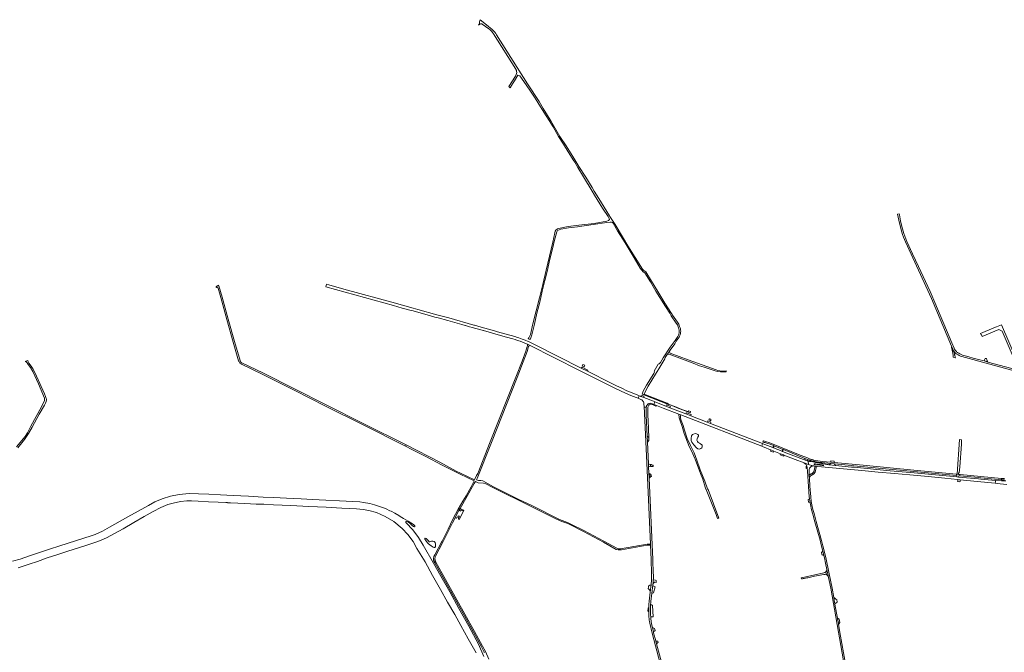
# Model space of a CAD drawing. Header units: metres. Extents: x 166325 to 190320, y 381923 to 404576.
# Tile 676 of 1056: x 171145 to 173423, y 400932 to 402396. Entities that reach past the tile are written whole.
import ezdxf

# ---------------------------------------------------------------- set-up
doc = ezdxf.new("R2010")
doc.units = ezdxf.units.M
for name, color, linetype, lineweight in [('B-WE-OG-WATER_MEER-GV', 8, 'Continuous', 18), ('B-WE-OG-WATER_RIVIER-GV', 8, 'Continuous', 18), ('B-WE-VH-VERHARDING_ASFALT-GV', 8, 'Continuous', 18), ('B-WE-VH-VERHARDING_BETON-GV', 8, 'Continuous', 18), ('B-WE-VH-VERHARDING_BETONSTRAATSTEEN-GV', 8, 'Continuous', 18), ('B-WE-VH-VERHARDING_FUNDERING_ZAND-GV', 8, 'Continuous', 18), ('B-WE-VH-VERHARDING_STRAATBAKSTEEN-GV', 8, 'Continuous', 18)]:
    doc.layers.add(name, color=color, linetype=linetype, lineweight=lineweight)

msp = doc.modelspace()

# ---------------------------------------------------------------- linework, layer by layer
at = {"layer": 'B-WE-OG-WATER_MEER-GV', "flags": 128}
for points in [[(172723.111, 401412.063), (172720.358, 401414.656), (172717.392, 401415.98), (172714.266, 401417.727), (172712.783, 401419.58), (172711.882, 401423.074), (172712.571, 401426.091), (172714.047, 401429.667), (172715.054, 401432.632), (172715.054, 401434.362), (172713.935, 401436.518), (172710.616, 401438.044), (172707.827, 401438.475), (172703.836, 401437.277), (172701.777, 401435.784), (172699.355, 401432.677), (172698.346, 401427.211), (172698.346, 401422.47), (172699.992, 401418.119), (172704.562, 401412), (172710.615, 401405.579), (172714.014, 401403.191), (172717.624, 401402.449), (172720.629, 401403.559), (172722.958, 401405.554), (172724.123, 401407.981), (172724.123, 401409.877), (172723.749, 401411.214)], [(172101.944, 401175.319), (172103.893, 401174.681), (172105.316, 401174.997), (172107.166, 401176.658), (172107.435, 401178.849), (172107.191, 401182.737), (172106.329, 401185.992), (172103.765, 401188.429), (172100.677, 401189.692), (172097.871, 401189.499), (172095.794, 401188.382), (172093.761, 401187.94), (172092.48, 401188.095), (172090.752, 401189.945), (172087.801, 401193.536), (172085.33, 401195.432), (172083.516, 401196.033), (172082.434, 401195.949), (172082.187, 401195.311), (172082.173, 401194.365), (172084.59, 401190.745), (172088.638, 401185.861), (172090.654, 401183.563), (172097.263, 401178.396)]]:
    msp.add_lwpolyline(points, close=True, dxfattribs=at)
at = {"layer": 'B-WE-OG-WATER_RIVIER-GV', "flags": 128}
for points in [[(172219.14, 400922.55), (172206.162, 400951.402), (172184.114, 400992.513), (172161.301, 401033.339), (172139.908, 401071.835), (172119.501, 401108.348), (172102.718, 401138.662), (172078.699, 401180.169), (172068.048, 401197.891), (172054.789, 401215.447), (172039.084, 401231.729), (172038.459, 401232.279), (172038.758, 401233.895), (172039.038, 401234.533), (172040.058, 401234.956), (172042.743, 401233.868), (172047.595, 401230.924), (172052.884, 401225.574), (172056.593, 401222.985), (172058.513, 401222.651), (172059.363, 401223.01), (172059.185, 401224.6), (172058.664, 401225.891), (172056.426, 401227.547), (172049.941, 401231.901), (172043.947, 401235.302), (172032.735, 401241.958), (172025.613, 401246.694), (172022.44, 401249.039), (172013.367, 401254.243), (172004.179, 401258.538), (172001.353, 401259.256), (171992.859, 401263.875), (171986.888, 401266.394), (171980.138, 401268.443), (171966.38, 401273.311), (171955.172, 401276.623), (171940.604, 401279.082), (171932.283, 401280.597), (171915.617, 401281.322), (171884.842, 401282.59), (171853.438, 401284.477), (171822.571, 401285.75), (171796.737, 401287.173), (171762.276, 401288.927), (171733.258, 401290.649), (171708.895, 401291.38), (171674.293, 401293.111), (171639.518, 401294.654), (171610.07, 401296.448), (171582.757, 401297.804), (171558.653, 401298.884), (171537.428, 401299.385), (171514.432, 401297.153), (171494.233, 401293.206), (171475.201, 401287.329), (171457.992, 401280.094), (171443.194, 401272.197), (171395.694, 401245.472), (171353.512, 401221.575), (171336.902, 401212.517), (171320.14, 401205.065), (171310.541, 401202.062), (171238.369, 401178.47), (171214.668, 401170.577), (171193.458, 401163.822), (171170.426, 401156.107), (171146.144, 401147.654), (171128.724, 401142.78)], [(171142.211, 401127.329), (171167.326, 401136.184), (171186.644, 401142.588), (171208.932, 401150.438), (171233.278, 401158.453), (171256.754, 401166.075), (171281.304, 401174.154), (171303.177, 401181.226), (171321.558, 401187.228), (171334.162, 401191.818), (171346.229, 401197.251), (171364.741, 401206.981), (171384.577, 401218.043), (171409.458, 401232.212), (171433.191, 401246.31), (171454.278, 401258.341), (171472.021, 401267.334), (171488.051, 401274.191), (171500.22, 401277.431), (171517.36, 401281.045), (171531.653, 401282.46), (171542.498, 401282.59), (171558.298, 401281.74), (171581.879, 401280.646), (171604.151, 401279.817), (171622.395, 401278.907), (171625.755, 401278.468), (171625.933, 401278.421), (171626.102, 401278.348), (171626.258, 401278.25), (171626.398, 401278.13), (171626.518, 401277.991), (171626.593, 401277.89), (171626.7, 401277.824), (171626.825, 401277.802), (171626.948, 401277.828), (171627.053, 401277.898), (171627.194, 401278.036), (171627.359, 401278.143), (171627.542, 401278.217), (171627.736, 401278.254), (171627.933, 401278.253), (171632.954, 401278.03), (171650.04, 401277.258), (171665.897, 401276.377), (171679.228, 401275.766), (171692.64, 401275.142), (171701.706, 401274.814), (171706.16, 401274.794), (171710.272, 401274.74), (171732.062, 401273.72), (171772.589, 401271.993), (171814.509, 401269.757), (171854.348, 401267.839), (171890.307, 401265.783), (171924.049, 401264.09), (171940.054, 401262.678), (171953.071, 401260.666), (171970.856, 401255.318), (171990.99, 401246.48), (172010.553, 401234.722), (172030.107, 401218.365), (172043.435, 401204.477), (172055.387, 401188.513), (172064.298, 401172.422), (172082.864, 401141.203), (172100.012, 401110.183), (172118.318, 401077.905), (172134.899, 401048.217), (172151.685, 401020.07), (172165.53, 400994.252), (172182.977, 400963.154), (172200.917, 400930.898)]]:
    msp.add_lwpolyline(points, dxfattribs=at)
at = {"layer": 'B-WE-VH-VERHARDING_ASFALT-GV', "flags": 128}
for points in [[(173439.88, 401588.919), (173384.872, 401603.862), (173375.819, 401606.322), (173363.118, 401609.633), (173350.446, 401613.112), (173340.787, 401615.749), (173337.991, 401616.519), (173335.204, 401617.32), (173332.426, 401618.151), (173326.312, 401619.971), (173323.157, 401621.062), (173322.561, 401621.322), (173320.098, 401622.4), (173317.155, 401623.977), (173315.161, 401625.258), (173314.346, 401625.782), (173312.966, 401626.905), (173311.701, 401628.156), (173310.562, 401629.522), (173308.992, 401631.614), (173307.608, 401633.834), (173306.883, 401635.256), (173306.42, 401636.164), (173301.09, 401648.189), (173262.1, 401741.639), (173253.121, 401761.943), (173250.814, 401767.159), (173224.063, 401824.798), (173210.6, 401853.8), (173197.285, 401882.758), (173194.698, 401888.843), (173192.339, 401895.021), (173190.211, 401901.281), (173188.723, 401906.516), (173187.308, 401911.772), (173185.965, 401917.046), (173182.908, 401930.554), (173180.025, 401944.216), (173179.57, 401946.374), (173175.479, 401945.616), (173175.418, 401945.604), (173176.967, 401938.59), (173178.637, 401931.823)], [(173178.637, 401931.823), (173182.625, 401915.664), (173185.491, 401904.569)], [(173193.898, 401881.503), (173254.291, 401750.631), (173300.194, 401640.83), (173303.38, 401633.579), (173304.154, 401632.015), (173305.03, 401630.505), (173306.004, 401629.058), (173306.743, 401627.939), (173307.563, 401626.879), (173308.459, 401625.883), (173309.854, 401624.421), (173311.354, 401623.067), (173312.951, 401621.829), (173315.633, 401620.171), (173318.442, 401618.739), (173321.359, 401617.543), (173324.365, 401616.591), (173454.073, 401581.32)], [(172600.959, 401335.373), (172600.93, 401336.02), (172600.461, 401347.03), (172599.814, 401361.196), (172599.488, 401368.328), (172597.19, 401418.636), (172596.569, 401432.226), (172594.37, 401480.36), (172594.289, 401484.775), (172594.241, 401487.35), (172594.675, 401499.385), (172589.543, 401498.994), (172590.291, 401487.43), (172590.419, 401484.7), (172595.752, 401370.85), (172604.295, 401182.361), (172604.402, 401180), (172605.801, 401146.84), (172606.902, 401114.655), (172606.964, 401110.922), (172606.957, 401107.188), (172606.881, 401103.455), (172606.736, 401099.724), (172606.521, 401095.996), (172606.238, 401092.273), (172605.74, 401087.244), (172605.701, 401086.85), (172605.491, 401084.73), (172604.492, 401076.79), (172603.873, 401071.607), (172601.372, 401050.66), (172601.082, 401048.043), (172600.83, 401045.423), (172600.617, 401042.798), (172600.443, 401040.171), (172600.308, 401037.542), (172600.209, 401034.804), (172600.151, 401032.064), (172600.135, 401029.324), (172600.162, 401026.584), (172600.23, 401023.845), (172600.374, 401020.424), (172600.584, 401017.006), (172600.86, 401013.594), (172601.201, 401010.187), (172601.608, 401006.787), (172602.08, 401003.396), (172602.617, 401000.014), (172607.842, 400976.36), (172649.131, 400821.43)], [(172974.223, 401360.742), (172975.117, 401361.467), (172976.069, 401362.112), (172977.074, 401362.673), (172978.124, 401363.145), (172979.21, 401363.524), (172980.326, 401363.809), (172979.529, 401363.948), (172969.66, 401367.089), (172959.79, 401370.23), (172959.58, 401369.69), (172961.742, 401368.4)], [(172965.681, 401363.08), (172966.56, 401359.27), (172966.606, 401358.861), (172967.422, 401351.64), (172969.761, 401315.85), (172971.651, 401291.675), (172972.051, 401287.834), (172972.156, 401287.022), (172972.682, 401282.934), (172973.389, 401278.427), (172973.448, 401278.053)], [(172986.426, 401372.924), (172986.163, 401371.354)], [(172986.163, 401371.354), (172989.229, 401370.893), (172989.474, 401372.353)], [(172634.092, 400892.1), (172618.302, 400951.568), (172616.463, 400958.494), (172611.462, 400977.33), (172611.006, 400979.379), (172608.784, 400989.357), (172606.789, 400998.317), (172606.497, 401000.014), (172606.057, 401002.776), (172605.66, 401005.544), (172605.307, 401008.318), (172604.997, 401011.097), (172604.731, 401013.881), (172604.305, 401019.89), (172604.156, 401023.224), (172604.069, 401026.56), (172604.045, 401029.898), (172604.083, 401033.235), (172604.183, 401036.571), (172604.345, 401039.904), (172604.57, 401043.234), (172604.88, 401046.805), (172605.261, 401050.37), (172607.469, 401068.418), (172609.878, 401088.025), (172609.936, 401088.51), (172609.993, 401088.995), (172610.048, 401089.481), (172610.102, 401089.966), (172610.154, 401090.452), (172610.337, 401092.284), (172610.498, 401094.119), (172610.637, 401095.955), (172610.754, 401097.793), (172610.849, 401099.632), (172610.941, 401102.097), (172610.994, 401104.564), (172611.008, 401107.031), (172610.981, 401109.498), (172610.916, 401111.964), (172610.801, 401114.63), (172609.402, 401146.94), (172600.959, 401335.373)], [(172974.813, 401292.005), (172972.942, 401316.35), (172971.776, 401334.52), (172971.315, 401341.7), (172971.011, 401346.44)], [(173423.215, 401334.225), (173422.324, 401334.144), (173421.43, 401334.104), (173420.535, 401334.104), (173416.146, 401334.432), (173415.896, 401331.402), (173420.418, 401331.046), (173421.174, 401330.966), (173421.933, 401330.927), (173422.693, 401330.927)], [(173425.951, 401328.567), (173415.857, 401328.986), (173402.44, 401329.551), (173402.152, 401326.515), (173401.829, 401323.509), (173406.002, 401323.015), (173412.766, 401322.289), (173420.884, 401321.35), (173428.332, 401320.294)], [(172976.931, 401262.09), (172979.502, 401251.94), (172984.482, 401233.8), (172996.411, 401191.82), (173000.161, 401177.5), (173002.808, 401166.492), (173003.095, 401165.301), (173004.323, 401160.192), (173005.316, 401156.062), (173006.541, 401150.97), (173009.351, 401138.47), (173012.521, 401123.467), (173016.35, 401105.29), (173021.216, 401080.406), (173062.55, 400846.567)], [(173075.371, 400793.663), (173071.16, 400816.5), (173071.241, 400818.6), (173064.66, 400856.021), (173063.67, 400858.89), (173044.052, 400969.604), (173042.451, 400978.892), (173039.318, 400996.484), (173038.774, 400999.538), (173036.973, 401009.714), (173036.666, 401011.449), (173031.756, 401039.183), (173030.841, 401044.354), (173030.262, 401047.624), (173028.197, 401059.293), (173024.356, 401080.99), (173017.771, 401114.06), (173009.651, 401151.58), (173003.252, 401178.26), (173000, 401190.595), (172987.532, 401234.83), (172982.632, 401253), (172980.152, 401262.69)]]:
    msp.add_lwpolyline(points, dxfattribs=at)
at = {"layer": 'B-WE-VH-VERHARDING_ASFALT-GV'}
for points in [[(173185.491, 401904.569, 0.03758778), (173193.898, 401881.503)], [(172961.742, 401368.4, -0.21890944), (172965.598, 401363.476)], [(172965.598, 401363.476, -0.01310902), (172965.681, 401363.08)], [(172971.501, 401354.918, -0.15142743), (172974.223, 401360.742)], [(172989.474, 401372.353, -0.00689368), (172986.426, 401372.924)], [(172971.011, 401346.44, -0.05284338), (172971.501, 401354.918)], [(172980.152, 401262.69, -0.03816679), (172974.813, 401292.005)], [(172973.448, 401278.053, 0.02273743), (172976.931, 401262.09)]]:
    msp.add_lwpolyline(points, format="xyb", dxfattribs=at)
at = {"layer": 'B-WE-VH-VERHARDING_ASFALT-GV', "flags": 128}
for points in [[(172335.896, 401643.983), (172331.126, 401646.381), (172325.002, 401649.46), (172310.888, 401655.672), (172307.285, 401657.067), (172303.656, 401658.391), (172300.001, 401659.644), (172296.323, 401660.826), (172292.622, 401661.936), (172290.271, 401662.6), (172250.817, 401673.75), (172249.202, 401674.207), (172221.122, 401682.143), (172212.616, 401684.546), (172197.357, 401688.859), (172195.783, 401689.304), (172137.732, 401705.71), (172116.559, 401711.562), (172110.252, 401713.305), (172066.323, 401725.445), (172055.606, 401728.407), (172016.684, 401739.164), (172014.664, 401739.722), (171895.161, 401772.75), (171860.165, 401782.209), (171855.181, 401783.609), (171853.468, 401777.554), (172009.64, 401734.425), (172030.269, 401728.728), (172050.576, 401723.12), (172055.061, 401721.882), (172084.509, 401713.749), (172093.414, 401711.29), (172105.835, 401707.86), (172112.889, 401705.912), (172135.891, 401699.56), (172168.043, 401690.469), (172175.396, 401688.39), (172176.165, 401688.173), (172183.613, 401686.067), (172185.508, 401685.531), (172192.423, 401683.576), (172192.674, 401683.505), (172197.247, 401682.212), (172197.548, 401682.127), (172209.276, 401678.811), (172209.654, 401678.704), (172216.978, 401676.633), (172217.794, 401676.402), (172236.488, 401671.117), (172252.349, 401666.632), (172270.987, 401661.363), (172286.138, 401657.079), (172290.998, 401655.705), (172296.838, 401653.882), (172302.622, 401651.888), (172308.345, 401649.724), (172314.001, 401647.391), (172319.586, 401644.893), (172324.492, 401642.53), (172440.332, 401584.34), (172510.718, 401548.817), (172511.271, 401548.538), (172523.013, 401542.748), (172534.856, 401537.166), (172546.796, 401531.795), (172558.829, 401526.635), (172570.952, 401521.69), (172575.59, 401519.877), (172577.977, 401525.837), (172574.729, 401527.096), (172562.302, 401532.171), (172549.966, 401537.461), (172537.722, 401542.964), (172525.576, 401548.677), (172513.53, 401554.6), (172458.304, 401582.445), (172444.025, 401589.623)], [(172614.272, 401511.77), (172610.911, 401513.073), (172589.192, 401521.49), (172582.202, 401524.2), (172581.202, 401524.587), (172577.977, 401525.837), (172575.59, 401519.877), (172578.898, 401518.584), (172582.235, 401517.279), (172583.995, 401516.172), (172585.557, 401514.799), (172586.879, 401513.194), (172587.928, 401511.399), (172588.677, 401509.459), (172588.734, 401509.261), (172588.788, 401509.062), (172588.839, 401508.862), (172588.887, 401508.661), (172588.931, 401508.46), (172589.172, 401504.73), (172589.326, 401502.355), (172589.543, 401498.994), (172594.675, 401499.385), (172594.69, 401499.812), (172594.753, 401500.421), (172594.857, 401501.025), (172595.001, 401501.621), (172595.185, 401502.205), (172595.407, 401502.776), (172596.272, 401504.35), (172597.427, 401505.725), (172598.828, 401506.848), (172600.422, 401507.677), (172602.146, 401508.179), (172603.935, 401508.335), (172605.72, 401508.14), (172608.698, 401506.989), (172612.157, 401505.652)], [(172743.192, 401461.805), (172735.347, 401464.845), (172697.515, 401479.508), (172685.961, 401483.985), (172649.344, 401498.177), (172640.08, 401501.768), (172614.272, 401511.77), (172612.157, 401505.652), (172612.783, 401505.41), (172618.122, 401503.347), (172633.808, 401497.285), (172670.1, 401483.26), (172674.638, 401481.497), (172861.556, 401408.879), (172863.339, 401415.183)], [(172882.63, 401400.452), (172889.915, 401397.525), (172901.185, 401392.996), (172905.232, 401391.37), (172911.9, 401388.753), (172913.09, 401388.286), (172939.192, 401378.04), (172959.79, 401370.23), (172969.66, 401367.089), (172968.959, 401374.904), (172968.849, 401374.932), (172966.833, 401375.535), (172961.916, 401377.007), (172958.023, 401378.172), (172951.879, 401380.276), (172910.013, 401396.793), (172908.527, 401397.35), (172888.678, 401405.201), (172887.212, 401405.781), (172868.782, 401413.07), (172865.297, 401414.423), (172863.339, 401415.183), (172861.556, 401408.879), (172864.693, 401407.66), (172867.482, 401406.539), (172882.19, 401400.629)], [(172969.66, 401367.089), (172979.529, 401363.948), (172980.326, 401363.809), (172982.791, 401363.38), (172984.778, 401363.096), (172987.848, 401362.657), (172989.641, 401362.4), (173000, 401361.328), (173093.437, 401352.815), (173131.181, 401349.325), (173168.901, 401345.714), (173204.104, 401342.568), (173246.289, 401338.612), (173284.885, 401334.994), (173314.106, 401332.201), (173320.669, 401331.574), (173359.846, 401327.702), (173401.829, 401323.509), (173402.152, 401326.515), (173402.44, 401329.551), (173367.954, 401332.777), (173362.828, 401333.238), (173317.025, 401337.648), (173312.662, 401338.125), (173213.884, 401347.327), (173159, 401352.44), (173074.577, 401360.388), (173074.016, 401360.44), (173069.768, 401360.833), (173069.388, 401360.867), (173032.191, 401364.321), (173017.533, 401365.738), (173012.239, 401366.622), (173008.218, 401367.398), (173005.06, 401368.008), (173004.08, 401368.237), (173003.114, 401368.518), (173002.164, 401368.85), (172999.966, 401369.306), (172997.757, 401369.701), (172995.537, 401370.035), (172991.313, 401370.58), (172989.229, 401370.893), (172986.163, 401371.354), (172983.313, 401371.783), (172975.04, 401373.36), (172974.247, 401373.561), (172972.461, 401374.015), (172968.959, 401374.904)], [(172971.315, 401341.7), (172971.776, 401334.52), (172971.826, 401335.229), (172971.936, 401335.931), (172972.105, 401336.621), (172972.33, 401337.295), (172972.612, 401337.947), (172972.948, 401338.573), (172973.335, 401339.169), (172973.771, 401339.73), (172974.098, 401340.084), (172974.253, 401340.252), (172974.522, 401340.498), (172974.777, 401340.732), (172975.039, 401340.899), (172976.031, 401341.53), (172976.362, 401341.722), (172977.316, 401342.275), (172978.632, 401342.966), (172979.645, 401343.435), (172980.612, 401343.994), (172981.525, 401344.637), (172982.376, 401345.36), (172983.158, 401346.156), (172983.866, 401347.02), (172984.493, 401347.945), (172985.033, 401348.921), (172985.484, 401349.943), (172985.841, 401351.001), (172986.101, 401352.087), (172986.262, 401353.192), (172987.218, 401358.896), (172987.28, 401359.266), (172987.364, 401359.766), (172987.521, 401360.705), (172987.848, 401362.657), (172984.778, 401363.096), (172984.425, 401360.988), (172984.275, 401360.092), (172984.192, 401359.6), (172984.131, 401359.237), (172983.186, 401353.595), (172983.082, 401352.814), (172982.913, 401352.044), (172982.679, 401351.292), (172982.382, 401350.562), (172982.024, 401349.86), (172981.608, 401349.191), (172981.136, 401348.559), (172980.613, 401347.97), (172980.041, 401347.427), (172979.426, 401346.935), (172978.771, 401346.497), (172978.081, 401346.116), (172977.361, 401345.795), (172976.274, 401345.227), (172975.839, 401345), (172974.945, 401344.481), (172974.442, 401344.189), (172974.353, 401344.138), (172973.843, 401343.811), (172972.907, 401343.211), (172972.328, 401342.76), (172971.796, 401342.254)], [(172985.283, 401366.109), (172983.235, 401366.457), (172983.154, 401366.486), (172983.076, 401366.522), (172983.002, 401366.565), (172982.931, 401366.614), (172982.866, 401366.669), (172982.805, 401366.73), (172982.75, 401366.795), (172982.7, 401366.865), (172982.657, 401366.94), (172982.621, 401367.018), (172982.592, 401367.098), (172982.57, 401367.181), (172982.555, 401367.266), (172982.548, 401367.351), (172982.548, 401367.437), (172982.556, 401367.523), (172982.571, 401367.607), (172982.593, 401367.69), (172982.623, 401367.77), (172982.66, 401367.848), (172982.703, 401367.922), (172982.753, 401367.992), (172982.808, 401368.057), (172982.869, 401368.118), (172982.936, 401368.172), (172983.006, 401368.221), (172983.081, 401368.263), (172983.159, 401368.299), (172983.24, 401368.328), (172983.323, 401368.349), (172983.408, 401368.363), (172983.493, 401368.37), (172983.579, 401368.369), (172985.612, 401368.076)], [(172988.682, 401367.633), (172993.93, 401366.941), (172996.738, 401366.566), (173004.435, 401364.865), (173004.472, 401364.852), (173004.508, 401364.835), (173004.542, 401364.815), (173004.574, 401364.793), (173004.604, 401364.767), (173004.632, 401364.739), (173004.657, 401364.709), (173004.68, 401364.677), (173004.699, 401364.643), (173004.716, 401364.607), (173004.729, 401364.57), (173004.74, 401364.532), (173004.746, 401364.493), (173004.75, 401364.454), (173004.75, 401364.415), (173004.746, 401364.375), (173004.739, 401364.337), (173004.729, 401364.299), (173004.715, 401364.262), (173004.699, 401364.226), (173004.679, 401364.192), (173004.656, 401364.16), (173004.631, 401364.13), (173004.603, 401364.102), (173004.573, 401364.077), (173004.541, 401364.054), (173004.506, 401364.034), (173004.471, 401364.018), (173004.434, 401364.005), (173004.396, 401363.994), (173004.357, 401363.988), (173004.318, 401363.984), (173004.278, 401363.984), (173004.239, 401363.988), (173001.158, 401364.217), (172995.849, 401364.802), (172988.356, 401365.688)], [(172603.145, 401345.116), (172600.461, 401347.03), (172600.93, 401336.02), (172600.959, 401335.373), (172603.543, 401337.603)], [(172605.447, 401343.999), (172603.145, 401345.116), (172603.543, 401337.603), (172606.729, 401339.026)], [(172605.491, 401084.73), (172605.701, 401086.85), (172605.74, 401087.244), (172604.153, 401087.33), (172603.096, 401087.388), (172602.688, 401087.33), (172602.289, 401087.228), (172601.903, 401087.084), (172601.535, 401086.898), (172601.19, 401086.673), (172600.798, 401086.343), (172600.455, 401085.964), (172600.166, 401085.541), (172599.936, 401085.083), (172599.77, 401084.599), (172599.737, 401084.468), (172599.709, 401084.335), (172599.686, 401084.202), (172599.668, 401084.068), (172599.655, 401083.933), (172598.806, 401079.363), (172599.487, 401078.993), (172600.135, 401078.567), (172600.743, 401078.086), (172601.308, 401077.555), (172601.825, 401076.978), (172602.291, 401076.358), (172602.702, 401075.701), (172603.03, 401075.064), (172603.307, 401074.404), (172603.531, 401073.724), (172603.701, 401073.028), (172603.815, 401072.321), (172603.873, 401071.607), (172604.492, 401076.79)]]:
    msp.add_lwpolyline(points, close=True, dxfattribs=at)
at = {"layer": 'B-WE-VH-VERHARDING_BETON-GV', "flags": 128}
for points in [[(172884.544, 401415.396), (172880.172, 401417.116), (172869.933, 401420.281), (172865.407, 401421.721), (172864.401, 401418.934), (172864.905, 401418.757), (172867.328, 401417.908), (172869.35, 401417.245), (172874.613, 401415.684), (172878.963, 401414.216), (172884.934, 401412.001), (172889.018, 401410.333), (172890.467, 401409.752), (172910.264, 401401.686), (172911.597, 401401.22), (172961.523, 401380.984), (172967.927, 401378.434), (172971.489, 401376.972), (172973.246, 401376.41), (172974.996, 401375.844)], [(172974.392, 401379.213), (172972.316, 401379.986), (172967.187, 401382.017), (172961.15, 401384.407), (172950.587, 401388.68), (172884.544, 401415.396)], [(172981.718, 401373.974), (172981.752, 401374.118), (172982.419, 401376.919)]]:
    msp.add_lwpolyline(points, dxfattribs=at)
for points in [[(172610.575, 401365.163), (172607.347, 401365.209), (172606.321, 401366.532), (172604.323, 401366.519), (172604.528, 401362.669), (172604.721, 401361.811), (172610.594, 401361.761)], [(173017.533, 401365.738), (173017.695, 401365.879), (173016.644, 401366.212), (173015.577, 401366.494), (173014.499, 401366.725), (173007.572, 401367.9), (173003.856, 401368.494), (173002.164, 401368.85), (173003.114, 401368.518), (173004.08, 401368.237), (173005.06, 401368.008), (173008.218, 401367.398), (173012.239, 401366.622)], [(173320.271, 401343.586), (173319.981, 401340.557), (173363.106, 401336.423), (173368.285, 401335.932), (173415.896, 401331.402), (173416.146, 401334.432), (173368.498, 401338.963)], [(172171.674, 401260.779), (172170.39, 401261.415), (172166.406, 401263.389), (172164.741, 401264.213), (172163.91, 401264.624), (172163.174, 401264.989), (172152.415, 401243.842), (172152.878, 401243.617), (172154.61, 401242.778), (172155.58, 401242.308), (172156.609, 401244.302), (172157.646, 401244.855), (172159.588, 401248.189), (172162.353, 401246.859), (172160.407, 401243.452), (172160.466, 401241.222), (172160.087, 401240.471), (172161.794, 401239.637), (172172.801, 401260.221)], [(172164.108, 401264.209), (172169.775, 401261.61), (172168.596, 401259.194), (172165.644, 401260.407), (172164.898, 401258.875), (172162.351, 401260.12)]]:
    msp.add_lwpolyline(points, close=True, dxfattribs=at)
at = {"layer": 'B-WE-VH-VERHARDING_BETON-GV'}
for points in [[(172982.419, 401376.919, -0.01892163), (172974.392, 401379.213)], [(172974.996, 401375.844, 0.01515963), (172981.718, 401373.974)]]:
    msp.add_lwpolyline(points, format="xyb", dxfattribs=at)
at = {"layer": 'B-WE-VH-VERHARDING_BETONSTRAATSTEEN-GV', "flags": 128}
for points in [[(173452.32, 401605.631), (173416.389, 401690.213), (173404.68, 401685.279), (173398.338, 401682.613), (173367.44, 401669.62), (173367.33, 401669.53), (173368.034, 401667.837), (173369.196, 401668.328), (173371.559, 401662.739), (173409.92, 401678.7), (173417.99, 401675.279), (173445.59, 401610.289)], [(171140.927, 401405.192), (171156.5, 401424.573), (171165.713, 401438.266), (171174.168, 401453.445), (171190.491, 401482.915), (171202.483, 401504.242), (171204.925, 401508.787), (171206.511, 401512.73), (171207.115, 401516.053), (171207.062, 401518.121), (171206.628, 401519.687), (171205.491, 401523.948), (171203.09, 401530.126), (171184.497, 401570.875), (171175.55, 401589.012), (171173.576, 401591.996), (171169.768, 401597.268), (171166.814, 401601.518), (171165.383, 401603.969), (171164.313, 401607.607), (171159.869, 401605.862), (171157.857, 401605.074), (171160.265, 401604.241), (171161.114, 401603.487), (171161.86, 401602.383), (171162.324, 401601.697), (171164.697, 401598.461), (171170.546, 401591.113), (171175.667, 401582.229), (171188.551, 401553.071), (171203.067, 401520.22), (171202.802, 401514.531), (171195.612, 401500.07), (171171.529, 401455.473), (171163.247, 401439.919), (171157.955, 401431.717), (171138.156, 401407.273)], [(172982.419, 401376.919), (172981.752, 401374.118), (172981.718, 401373.974)], [(173000.762, 401370.974), (173021.327, 401369.027), (173028.92, 401368.333), (173070.162, 401364.41), (173074.325, 401363.984), (173213.567, 401350.706), (173311.816, 401341.338), (173312.082, 401344.364), (173213.276, 401353.799), (173096.091, 401364.99), (173029.293, 401371.427), (173021.49, 401372.106), (173001.138, 401373.985)], [(173005.252, 401115.91), (172967.303, 401107.279)], [(172967.971, 401104.77), (172983.391, 401108.231), (173004.973, 401112.442)], [(173009.874, 401118.47), (173009.679, 401118.281), (173011.122, 401111.43)], [(173011.122, 401111.43), (173009.679, 401118.281)], [(173016.35, 401105.29), (173012.521, 401123.467)], [(172952.977, 401104.79), (172952.771, 401104.762), (172953.554, 401102.003), (172953.757, 401102.04), (172955.514, 401102.388), (172957.262, 401102.781)]]:
    msp.add_lwpolyline(points, dxfattribs=at)
for points in [[(172446.025, 401591.892), (172444.025, 401589.623), (172458.304, 401582.445), (172459.472, 401585.123)], [(172588.752, 401524.84), (172584.951, 401526.32), (172582.202, 401524.2), (172589.192, 401521.49)], [(172641.304, 401504.46), (172640.08, 401501.768), (172649.344, 401498.177), (172650.4, 401500.932)], [(172646.125, 401506.327), (172645.963, 401505.924), (172649.277, 401504.639), (172649.53, 401504.541), (172649.702, 401504.909)], [(172687.321, 401486.614), (172685.961, 401483.985), (172697.515, 401479.508), (172698.648, 401482.221)], [(172697.237, 401489.448), (172692.936, 401491.226), (172692.323, 401490.395), (172691.021, 401488.911), (172690.722, 401488.57), (172696.374, 401486.379), (172696.798, 401488.64)], [(172743.971, 401471.262), (172740.744, 401472.318), (172739.023, 401469.843), (172743.543, 401468.091)], [(172736.622, 401467.494), (172735.347, 401464.845), (172743.192, 401461.805), (172744.254, 401464.534)], [(172890.467, 401409.752), (172889.018, 401410.333), (172887.212, 401405.781), (172888.678, 401405.201)], [(173318.453, 401347.523), (173319.451, 401361.145), (173323.451, 401413.816), (173323.57, 401424.18), (173319.24, 401424.381), (173313.419, 401344.237), (173316.622, 401343.933), (173316.89, 401347.63), (173318.117, 401347.545)], [(172881.646, 401397.872), (172888.978, 401395.069), (172889.915, 401397.525), (172882.63, 401400.452)], [(172905.232, 401391.37), (172904.384, 401389.155), (172913.007, 401385.753), (172913.09, 401388.286), (172911.9, 401388.753)], [(172911.597, 401401.22), (172910.264, 401401.686), (172908.527, 401397.35), (172910.013, 401396.793)], [(172961.523, 401380.984), (172961.916, 401377.007), (172966.833, 401375.535), (172967.927, 401378.434)], [(172974.247, 401373.561), (172974.996, 401375.844), (172973.246, 401376.41), (172972.461, 401374.015)], [(172985.283, 401366.109), (172985.612, 401368.076), (172983.579, 401368.369), (172983.493, 401368.37), (172983.408, 401368.363), (172983.323, 401368.349), (172983.24, 401368.328), (172983.159, 401368.299), (172983.081, 401368.263), (172983.006, 401368.221), (172982.936, 401368.172), (172982.869, 401368.118), (172982.808, 401368.057), (172982.753, 401367.992), (172982.703, 401367.922), (172982.66, 401367.848), (172982.623, 401367.77), (172982.593, 401367.69), (172982.571, 401367.607), (172982.556, 401367.523), (172982.548, 401367.437), (172982.548, 401367.351), (172982.555, 401367.266), (172982.57, 401367.181), (172982.592, 401367.098), (172982.621, 401367.018), (172982.657, 401366.94), (172982.7, 401366.865), (172982.75, 401366.795), (172982.805, 401366.73), (172982.866, 401366.669), (172982.931, 401366.614), (172983.002, 401366.565), (172983.076, 401366.522), (172983.154, 401366.486), (172983.235, 401366.457)], [(172988.682, 401367.633), (172988.356, 401365.688), (172995.849, 401364.802), (173001.158, 401364.217), (173004.239, 401363.988), (173004.278, 401363.984), (173004.318, 401363.984), (173004.357, 401363.988), (173004.396, 401363.994), (173004.434, 401364.005), (173004.471, 401364.018), (173004.506, 401364.034), (173004.541, 401364.054), (173004.573, 401364.077), (173004.603, 401364.102), (173004.631, 401364.13), (173004.656, 401364.16), (173004.679, 401364.192), (173004.699, 401364.226), (173004.715, 401364.262), (173004.729, 401364.299), (173004.739, 401364.337), (173004.746, 401364.375), (173004.75, 401364.415), (173004.75, 401364.454), (173004.746, 401364.493), (173004.74, 401364.532), (173004.729, 401364.57), (173004.716, 401364.607), (173004.699, 401364.643), (173004.68, 401364.677), (173004.657, 401364.709), (173004.632, 401364.739), (173004.604, 401364.767), (173004.574, 401364.793), (173004.542, 401364.815), (173004.508, 401364.835), (173004.472, 401364.852), (173004.435, 401364.865), (172996.738, 401366.566), (172993.93, 401366.941)], [(173017.533, 401365.738), (173032.191, 401364.321), (173028.92, 401368.333), (173021.327, 401369.027), (173017.695, 401365.879)], [(173029.425, 401374.817), (173021.739, 401375.372), (173021.49, 401372.106), (173029.293, 401371.427)], [(173317.363, 401340.805), (173319.981, 401340.557), (173320.271, 401343.586), (173317.931, 401343.809), (173316.622, 401343.933), (173313.419, 401344.237), (173312.282, 401344.345), (173312.082, 401344.364), (173311.816, 401341.338), (173312.952, 401341.227), (173312.662, 401338.125), (173317.025, 401337.648)], [(172968.877, 401285.453), (172969.742, 401279.289), (172973.389, 401278.427), (172972.682, 401282.934), (172972.156, 401287.022)], [(173003.095, 401165.301), (173002.808, 401166.492), (173001.451, 401164.316), (172999.569, 401163.891), (172999.98, 401162.321), (173000.849, 401159.001), (173001.294, 401157.301), (173002.714, 401157.626), (173005.316, 401156.062), (173004.323, 401160.192)], [(172614.804, 401083.821), (172612.941, 401084.738), (172611.377, 401085.507), (172609.878, 401088.025), (172607.469, 401068.418), (172608.879, 401069.209), (172610.949, 401069.828)], [(172609.351, 401040.829), (172607.85, 401041.085), (172606.115, 401041.826), (172604.57, 401043.234), (172604.345, 401039.904), (172604.183, 401036.571), (172604.083, 401033.235), (172604.045, 401029.898), (172604.069, 401026.56), (172604.156, 401023.224), (172604.305, 401019.89), (172604.731, 401013.881), (172606.785, 401014.411), (172608.597, 401014.455), (172610.297, 401014.234)], [(173033.361, 401055.538), (173029.605, 401058.211), (173028.197, 401059.293), (173030.262, 401047.624), (173030.841, 401044.354), (173034.123, 401046.899), (173036.127, 401048.294), (173034.956, 401054.403)], [(172600.308, 401037.542), (172599.363, 401035.47), (172598.599, 401035.145), (172598.318, 401027.793), (172599.467, 401026.378), (172600.23, 401023.845), (172600.162, 401026.584), (172600.135, 401029.324), (172600.151, 401032.064), (172600.209, 401034.804)], [(173041.008, 401008.541), (173036.666, 401011.449), (173036.973, 401009.714), (173038.774, 400999.538), (173039.318, 400996.484), (173042.292, 401000.92)], [(172613.637, 400987.475), (172608.784, 400989.357), (172611.006, 400979.379), (172615.225, 400982.448)], [(172621.427, 400957.946), (172620.58, 400957.76), (172619.525, 400957.644), (172618.087, 400957.962), (172616.463, 400958.494), (172618.302, 400951.568), (172618.744, 400952.64), (172619.586, 400953.465), (172620.47, 400954.044), (172622.289, 400954.553)]]:
    msp.add_lwpolyline(points, close=True, dxfattribs=at)
at = {"layer": 'B-WE-VH-VERHARDING_BETONSTRAATSTEEN-GV'}
for points in [[(172981.718, 401373.974, 0.01065852), (172986.426, 401372.924)], [(173001.138, 401373.985, -0.04273413), (172982.419, 401376.919)], [(172986.426, 401372.924, 0.00689368), (172989.474, 401372.353)], [(172989.474, 401372.353, 0.02489019), (173000.762, 401370.974)], [(172967.303, 401107.279, -0.01401958), (172952.977, 401104.79)], [(173004.973, 401112.442, -0.15319476), (173011.122, 401111.43)], [(173009.679, 401118.281, -0.13300444), (173005.252, 401115.91)], [(173012.521, 401123.467, -0.15022246), (173009.874, 401118.47)], [(173011.122, 401111.43, -0.20161945), (173016.35, 401105.29)], [(172957.262, 401102.781, 0.0157746), (172967.971, 401104.77)]]:
    msp.add_lwpolyline(points, format="xyb", dxfattribs=at)
at = {"layer": 'B-WE-VH-VERHARDING_FUNDERING_ZAND-GV', "flags": 128}
for points in [[(172585.132, 401529.51), (172586.05, 401529.154), (172589.17, 401527.944), (172589.715, 401529.208), (172592.161, 401534.88), (172599.102, 401547.92), (172615.838, 401575.851), (172623.309, 401588.32), (172637.222, 401611.54), (172638.571, 401613.948), (172643.126, 401621.061), (172645.232, 401624.35), (172647.375, 401627.51), (172649.883, 401631.208), (172660.396, 401645.83), (172664.068, 401651.974), (172670.414, 401661.324), (172671.775, 401663.949), (172672.841, 401666.708), (172673.598, 401669.566), (172674.038, 401672.491), (172674.156, 401675.445), (172673.949, 401678.395), (172673.42, 401681.305), (172671.74, 401686.333), (172669.501, 401691.137), (172666.731, 401695.656), (172655.564, 401712.038), (172652.901, 401716.394), (172637.581, 401739.965), (172621.439, 401767.025), (172606.645, 401790.76), (172593.579, 401812.501), (172589.338, 401815.151), (172587.094, 401817.029), (172585.705, 401818.673), (172568.861, 401845.741), (172551.664, 401872.582), (172539.761, 401893.757), (172522.992, 401922.282), (172510.527, 401940.254), (172509.436, 401942.043), (172484.825, 401982.411), (172474.301, 401999.248), (172469.072, 402007.523), (172454.853, 402031.403), (172438.882, 402056.474), (172424.656, 402079.232), (172408.981, 402103.855), (172394.723, 402125.841), (172373.885, 402161.427), (172365.84, 402174.141), (172356.298, 402190.536), (172346.614, 402206.226), (172320.132, 402247.471), (172248.21, 402361.048), (172246.289, 402363.908), (172244.225, 402366.666), (172242.022, 402369.315), (172239.686, 402371.847), (172237.223, 402374.256), (172229.645, 402380.337), (172213.494, 402393.298), (172210.352, 402395.82), (172209.786, 402393.179), (172209.16, 402390.552), (172208.473, 402387.94), (172207.727, 402385.345), (172206.921, 402382.767), (172207.533, 402383.668), (172208.488, 402384.757), (172209.68, 402385.579), (172211.036, 402386.084), (172212.476, 402386.242), (172213.91, 402386.044), (172215.252, 402385.5), (172230.603, 402374.988), (172232.971, 402372.911), (172235.212, 402370.697), (172237.319, 402368.355), (172239.284, 402365.894), (172241.101, 402363.32), (172292.982, 402281.427), (172293.324, 402280.753), (172293.633, 402280.064), (172293.908, 402279.36), (172294.148, 402278.643), (172294.352, 402277.916), (172294.75, 402275.684), (172294.817, 402273.419), (172294.552, 402271.167), (172293.96, 402268.979), (172293.055, 402266.901), (172291.76, 402264.85), (172276.76, 402241.08), (172279.47, 402238.37), (172284.87, 402247.031), (172289.504, 402254.464), (172297.451, 402267.21), (172302.202, 402265.82), (172316.711, 402245.26), (172326.99, 402230.064), (172336.276, 402216.437), (172343.88, 402204.392), (172357.857, 402181.73), (172369.901, 402162.944), (172378.908, 402147.567), (172391.279, 402125.929), (172402.91, 402107.57), (172413.676, 402090.387), (172427.044, 402069.262), (172429.108, 402065.879), (172436.458, 402053.832), (172449.765, 402032.436), (172469.724, 401999.067), (172475.089, 401989.856), (172493.687, 401959.986), (172506.087, 401940.243), (172508.736, 401936.025), (172509.481, 401933.571), (172508.132, 401931.758), (172507.178, 401931.15), (172503.603, 401929.642), (172474.431, 401924.672), (172438.442, 401920.173), (172413.913, 401917.383), (172395.123, 401913.454), (172392.605, 401912.715), (172389.469, 401911.795), (172387.843, 401910.733), (172386.533, 401909.877), (172385.515, 401908.814), (172384.186, 401906.784), (172382.728, 401902.818), (172378.535, 401880.807), (172363.375, 401816.504), (172355.119, 401783.295), (172347.669, 401752.663), (172332.561, 401692.38), (172326.511, 401667.8), (172322.842, 401660.02), (172321.473, 401657.983), (172323.911, 401656.837), (172326.292, 401655.59), (172326.794, 401657.531), (172327.402, 401659.88), (172329.602, 401667.02), (172335.781, 401691.56), (172341.77, 401717.122), (172348.035, 401742.098), (172354.127, 401768.086), (172360.213, 401792.337), (172366.032, 401816.23), (172371.108, 401838.919), (172377.456, 401865.455), (172382.562, 401885.875), (172387.497, 401905.259), (172389.462, 401907.883), (172392.847, 401909.735), (172396.743, 401911.304), (172414.653, 401914.165), (172435.786, 401916.518), (172471.477, 401921.821), (172503.445, 401926.244), (172511.271, 401927.505), (172513.961, 401927.39), (172516.278, 401926.45), (172517.963, 401924.956), (172528.069, 401907.372), (172545.405, 401879.603), (172564.612, 401848.43), (172580.786, 401820.772), (172587.112, 401812.356), (172589.338, 401811.085), (172589.562, 401810.957), (172591.291, 401810.204), (172604.586, 401789.297), (172616.782, 401767.78), (172639.169, 401732.444), (172648.779, 401717.179), (172652.301, 401710.808), (172663.93, 401693.729), (172666.493, 401689.552), (172668.567, 401685.111), (172670.125, 401680.464), (172670.628, 401677.518), (172670.753, 401674.532), (172670.657, 401673.4), (172670.5, 401671.554), (172669.872, 401668.632), (172668.88, 401665.813), (172667.539, 401663.142), (172661.255, 401653.884), (172649.873, 401638.297), (172633.992, 401613.49), (172627.312, 401602.53), (172624.722, 401599.38), (172622.412, 401598.59), (172612.932, 401582.85), (172613.232, 401580.86), (172611.682, 401577.25), (172595.2, 401550.13), (172587.551, 401536.02), (172585.9, 401531.577)], [(171781.281, 401541.424), (171709.06, 401577.831), (171659.445, 401602.046), (171658.884, 401602.319), (171657.907, 401602.943), (171657.032, 401603.703), (171656.279, 401604.585), (171655.664, 401605.567), (171655.2, 401606.63), (171654.958, 401607.464), (171642.342, 401650.983), (171627.949, 401703.138), (171613.386, 401753.599), (171605.838, 401780.375), (171605.555, 401781.38), (171604.83, 401780.963), (171604.106, 401780.544), (171603.384, 401780.123), (171602.663, 401779.699), (171601.944, 401779.272), (171601.368, 401778.928), (171600.795, 401778.581), (171600.224, 401778.23), (171599.655, 401777.876), (171599.088, 401777.518), (171601.241, 401776.575), (171602.443, 401776.048), (171604.217, 401774.333), (171610.309, 401752.722), (171624.869, 401702.269), (171639.263, 401650.112), (171651.862, 401606.651), (171652.149, 401605.661), (171652.804, 401604.13), (171653.681, 401602.715), (171654.761, 401601.448), (171656.02, 401600.358), (171657.428, 401599.469), (171658.094, 401599.144), (171707.638, 401574.964), (171779.838, 401538.568), (171852.914, 401501.564), (171938.518, 401459.058), (172037.791, 401409.319), (172039.1, 401412.247), (171939.946, 401461.922), (171854.348, 401504.425)], [(173304.661, 401615.023), (173309.432, 401613.251), (173309.345, 401614.084), (173309.129, 401615.533), (173308.835, 401616.969), (173308.463, 401618.387), (173308.014, 401619.782), (173307.744, 401620.661), (173307.214, 401622.591), (173306.761, 401624.54), (173306.386, 401626.507), (173306.184, 401627.861), (173305.209, 401629.308), (173303.853, 401631.151), (173300.667, 401638.402), (173303.41, 401624.322), (173303.781, 401622.64), (173304.12, 401620.751), (173304.38, 401618.85), (173304.56, 401616.939)], [(172779.049, 401583.307), (172770.175, 401582.794), (172760.385, 401584.426), (172756.38, 401585.699), (172691.113, 401608.938), (172649.481, 401624.266), (172648.14, 401627.004), (172647.375, 401627.51), (172645.232, 401624.35), (172643.126, 401621.061), (172647.393, 401621.939), (172703.259, 401601.293), (172717.52, 401595.228), (172728.738, 401591.63), (172753.65, 401583.31), (172759.312, 401581.987), (172765.976, 401581.017), (172772.706, 401580.786), (172779.421, 401581.299)], [(173375.95, 401606.579), (173384.653, 401604.227), (173383.226, 401606.608), (173382.252, 401609.08), (173381.246, 401611.933), (173378.027, 401611.901), (173377.697, 401610.098), (173377.018, 401608.669)], [(172593.398, 401527.802), (172589.715, 401529.208), (172589.17, 401527.944), (172645.963, 401505.924), (172646.125, 401506.327), (172646.222, 401506.571), (172642.552, 401508.289)], [(172598.14, 401479.991), (172598.514, 401499.317), (172598.76, 401500.944), (172599.379, 401502.468), (172600.338, 401503.804), (172601.584, 401504.879), (172603.047, 401505.632), (172604.645, 401506.021), (172606.29, 401506.026), (172613.573, 401503.412), (172613.618, 401503.865), (172613.555, 401504.315), (172613.387, 401504.738), (172613.125, 401505.11), (172612.783, 401505.41), (172612.157, 401505.652), (172608.698, 401506.989), (172605.72, 401508.14), (172603.935, 401508.335), (172602.146, 401508.179), (172600.422, 401507.677), (172598.828, 401506.848), (172597.427, 401505.725), (172596.272, 401504.35), (172595.407, 401502.776), (172595.185, 401502.205), (172595.001, 401501.621), (172594.857, 401501.025), (172594.753, 401500.421), (172594.69, 401499.812), (172594.675, 401499.385), (172594.241, 401487.35), (172594.289, 401484.775), (172594.37, 401480.36), (172596.569, 401432.226), (172600.624, 401428.852), (172599.279, 401468.331)], [(172649.702, 401504.909), (172649.53, 401504.541), (172664.556, 401498.715), (172664.709, 401499.109)], [(172677.008, 401494.29), (172666.192, 401498.481), (172666.057, 401498.133), (172690.722, 401488.57), (172691.021, 401488.911), (172690.673, 401489.081)], [(172674.638, 401481.497), (172670.1, 401483.26), (172670.52, 401474.92), (172671.982, 401470.03), (172672.793, 401467.906), (172675.599, 401468.881), (172673.772, 401473.76), (172673.521, 401479.67)], [(172707.266, 401379.397), (172715.388, 401357.985), (172720.052, 401345.843), (172725.078, 401332.76), (172731.027, 401314.652), (172732.606, 401309.846), (172732.75, 401309.409), (172732.865, 401308.541), (172756.332, 401250.855), (172759.515, 401241.8), (172761.055, 401242.273), (172762.483, 401242.624), (172737.369, 401309.181), (172735.841, 401310.185), (172729.664, 401328.003), (172719.181, 401354.554), (172711.508, 401377.106), (172705.253, 401393.971), (172703.968, 401396.475), (172696.693, 401410.645), (172689.098, 401426.849), (172683.137, 401446.158), (172680.061, 401456.97), (172675.599, 401468.881), (172672.793, 401467.906), (172677.881, 401454.57), (172682.049, 401438.453), (172693.869, 401408.261), (172700.155, 401396.621), (172706.73, 401380.809)], [(173320.772, 401329.583), (173320.813, 401330.245), (173320.78, 401330.907), (173320.669, 401331.574), (173314.106, 401332.201), (173314.204, 401332.082), (173314.535, 401331.602), (173314.796, 401331.081), (173314.984, 401330.53), (173315.094, 401329.958), (173315.125, 401329.376), (173315.077, 401328.796), (173314.949, 401328.227), (173314.745, 401327.681), (173314.468, 401327.169), (173319.51, 401326.601), (173319.892, 401327.124), (173320.214, 401327.692), (173320.47, 401328.297), (173320.657, 401328.93)]]:
    msp.add_lwpolyline(points, close=True, dxfattribs=at)
msp.add_lwpolyline([(172230.491, 400916.18), (172222.551, 400933.99), (172215.991, 400946.59), (172197.632, 400980.43), (172107.763, 401140.955), (172107.277, 401141.91), (172106.858, 401142.896), (172106.505, 401143.908), (172106.222, 401144.942), (172106.009, 401145.992), (172105.868, 401147.054), (172105.799, 401148.123), (172105.802, 401149.195), (172105.877, 401150.264), (172106.025, 401151.325), (172106.244, 401152.374), (172106.533, 401153.406), (172106.891, 401154.416), (172123.301, 401185.86), (172146.792, 401231.9), (172152.878, 401243.617), (172152.415, 401243.842), (172163.174, 401264.989), (172163.91, 401264.624), (172180.501, 401293.31), (172196.812, 401322.711), (172199.441, 401327.45), (172205.942, 401324.18), (172218.091, 401323.38), (172223.301, 401321.9), (172237.826, 401314.667), (172330.09, 401268.72), (172387.122, 401240.15), (172399.15, 401234.88), (172410.481, 401230.67), (172417.722, 401227.58), (172449.05, 401211.58), (172495.422, 401187.03), (172525.122, 401170.34), (172529.802, 401169.1), (172537.49, 401169.17), (172596.782, 401180.2), (172599.04, 401180.141), (172604.402, 401180), (172604.295, 401182.361), (172600.273, 401182.465), (172596.592, 401182.56), (172535.032, 401171.56), (172529.592, 401171.85), (172526.682, 401172.82), (172496.431, 401189.27), (172450.332, 401213.86), (172418.911, 401229.7), (172412.141, 401232.72), (172400.022, 401236.97), (172393.662, 401239.66), (172331.121, 401270.89), (172300.142, 401285.93), (172241.331, 401315.36), (172216.45, 401328.58), (172212.08, 401329.92), (172206.392, 401329.39), (172202.141, 401331.3), (172203.233, 401334.053), (172236.511, 401417.95), (172295.652, 401567.98), (172309.922, 401604.4), (172318.872, 401628.43), (172322.502, 401639.91), (172324.492, 401642.53), (172319.586, 401644.893), (172319.57, 401641.26), (172319.104, 401639.643), (172316.121, 401629.29), (172307.341, 401605.93), (172292.971, 401568.89), (172233.85, 401419.18), (172204.79, 401346.11), (172202.107, 401340.962), (172197.875, 401332.845), (172197.231, 401331.61), (172165.151, 401346.94), (172155.237, 401351.109), (172117.052, 401371.803), (172039.1, 401412.247), (172037.791, 401409.319), (172052.678, 401401.24), (172084.632, 401385.12), (172122.486, 401365.332), (172164.041, 401344.58), (172196.172, 401328.67), (172191.868, 401319.707), (172189.602, 401314.99), (172178.081, 401294.46), (172170.633, 401281.607), (172159.16, 401263.707), (172146.937, 401240.371), (172136.733, 401217.504), (172122.722, 401189.697), (172121.292, 401186.86), (172105.54, 401157.807), (172103.527, 401154.095), (172103.179, 401153.066), (172102.903, 401152.016), (172102.701, 401150.949), (172102.574, 401149.87), (172102.522, 401148.785), (172102.546, 401147.699), (172102.645, 401146.618), (172102.819, 401145.546), (172103.067, 401144.488), (172103.388, 401143.451), (172103.78, 401142.438), (172104.122, 401141.695), (172104.502, 401140.97), (172104.919, 401140.267), (172105.373, 401139.586), (172105.862, 401138.93), (172171.201, 401022.14), (172195.232, 400978.91), (172213.562, 400945.23), (172219.78, 400932.67), (172220.321, 400931.487)], dxfattribs=at)
at = {"layer": 'B-WE-VH-VERHARDING_STRAATBAKSTEEN-GV', "flags": 128}
for points in [[(172452.367, 401596.361), (172447.584, 401597.969), (172446.176, 401595.175), (172450.637, 401592.927), (172451.812, 401595.259)], [(172612.783, 401505.41), (172613.125, 401505.11), (172613.387, 401504.738), (172613.555, 401504.315), (172613.618, 401503.865), (172613.573, 401503.412), (172616.877, 401502.049), (172618.122, 401503.347)], [(172664.709, 401499.109), (172664.556, 401498.715), (172666.057, 401498.133), (172666.192, 401498.481)], [(172600.624, 401428.852), (172596.569, 401432.226), (172597.19, 401418.636), (172600.845, 401422.378)], [(172604.323, 401366.519), (172600.795, 401367.421), (172599.488, 401368.328), (172599.814, 401361.196), (172601.483, 401362.113), (172604.528, 401362.669)], [(172617.674, 401098.65), (172615.745, 401098.928), (172610.849, 401099.632), (172610.754, 401097.793), (172610.637, 401095.955), (172610.498, 401094.119), (172610.337, 401092.284), (172610.154, 401090.452), (172610.452, 401091.116), (172610.818, 401091.745), (172611.246, 401092.333), (172611.732, 401092.874), (172612.272, 401093.362), (172612.859, 401093.792), (172613.487, 401094.159), (172614.15, 401094.459), (172617.325, 401094.015)]]:
    msp.add_lwpolyline(points, close=True, dxfattribs=at)
for points in [[(172965.598, 401363.476), (172964.126, 401362.195)], [(172964.126, 401362.195), (172964.53, 401357.24), (172966.606, 401358.861), (172966.56, 401359.27), (172965.681, 401363.08)]]:
    msp.add_lwpolyline(points, dxfattribs=at)
at = {"layer": 'B-WE-VH-VERHARDING_STRAATBAKSTEEN-GV'}
msp.add_lwpolyline([(172965.681, 401363.08, 0.01310902), (172965.598, 401363.476)], format="xyb", dxfattribs=at)

doc.saveas('drawing.dxf')
